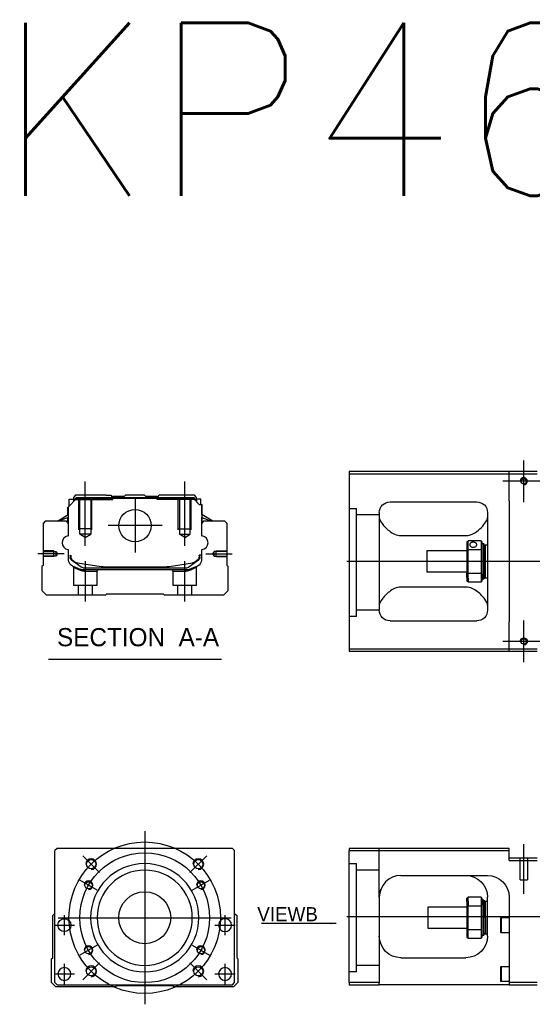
# Model space of a CAD drawing. Header units: millimetres. Extents: x -1108 to 3135, y -1596 to 860.
# Tile 600 of 649: x 651 to 888, y 73 to 528. Entities that reach past the tile are written whole.
import ezdxf
from ezdxf.lldxf.tags import DXFTag

# ---------------------------------------------------------------- set-up
doc = ezdxf.new("R2010")
doc.units = ezdxf.units.MM
doc.layers.get('0').update_dxf_attribs({"linetype": 'CONTINUOUS'})
doc.styles.add('CHN', font='txt')
doc.styles.add('DIM-7', font='SIMPLEX.shx', dxfattribs={"width": 0.7, "bigfont": 'chineset.shx'})
doc.styles.get("Standard").update_dxf_attribs({"font": 'txt.shx', "height": 0.5})
tags = doc.linetypes.add('DASHED', pattern=[25.72, 12.86, -12.86]).pattern_tags.tags
tags[6:7] = [DXFTag(74, 4), DXFTag(75, 0), DXFTag(340, '0'), DXFTag(46, 0.0), DXFTag(50, 0.0), DXFTag(44, 0.0), DXFTag(45, 0.0)]
tags[4:5] = [DXFTag(74, 4), DXFTag(75, 0), DXFTag(340, '0'), DXFTag(46, 0.0), DXFTag(50, 0.0), DXFTag(44, 0.0), DXFTag(45, 0.0)]
doc.dimstyles.new('CNS', dxfattribs={"dimtxt": 3.5, "dimasz": 2.5, "dimexe": 1, "dimexo": 1, "dimgap": 1, "dimtad": 1, "dimdsep": 46, "dimtxsty": 'DIM-7', "dimcen": 0.09, "dimclrd": 4, "dimclre": 4, "dimclrt": 1, "dimadec": 0, "dimazin": 0, "dimtfac": 1, "dimtmove": 0, "dimatfit": 3, "dimfxl": 0, "dimtvp": 0.971429, "dimtolj": 1, "dimarcsym": 0})

msp = doc.modelspace()

# ---------------------------------------------------------------- linework, layer by layer
at = {"ltscale": 0.2}
for p, q in [((884.06, 305.02), (884.06, 324.32)), ((681.42, 284.77), (681.42, 314.6)), ((727.42, 284.77), (727.42, 314.6)), ((893.71, 314.67), (874.41, 314.67)), ((704.42, 306.66), (704.42, 281.71)), ((716.89, 294.18), (691.94, 294.18)), ((671.7, 281.18), (659.55, 281.18)), ((681.47, 259.18), (681.47, 277.68)), ((727.36, 259.18), (727.36, 277.68)), ((737.14, 281.18), (749.28, 281.18)), ((884.06, 231.02), (884.06, 250.32)), ((893.71, 240.67), (874.41, 240.67)), ((884.06, 124.1), (884.06, 146.93)), ((688.03, 133.88), (680.25, 141.65)), ((729.75, 133.88), (737.53, 141.65)), ((688.03, 92.16), (680.25, 84.38)), ((729.75, 92.16), (737.53, 84.38))]:
    msp.add_line(p, q, dxfattribs=at)
at = {"linetype": 'Continuous'}
for p, q in [((877.31, 319.17), (803.31, 319.17)), ((803.31, 319.17), (803.31, 237.17)), ((877.31, 318.17), (877.31, 319.17)), ((890.31, 319.17), (877.31, 319.17)), ((803.31, 318.17), (877.31, 318.17)), ((877.31, 318.17), (890.31, 318.17)), ((877.31, 305.67), (877.31, 318.17)), ((673.54, 302.73), (677.44, 306.63)), ((673.94, 306.33), (675.94, 306.33)), ((673.94, 303.13), (673.94, 306.33)), ((676.94, 308.18), (675.94, 307.18)), ((675.94, 307.18), (675.94, 306.33)), ((675.94, 306.33), (675.94, 305.13)), ((676.44, 306.18), (675.94, 306.18)), ((676.44, 306.27), (677.3, 307.13)), ((676.44, 305.63), (676.44, 306.27)), ((676.67, 306.17), (676.44, 306.27)), ((676.67, 306.17), (677.4, 306.9)), ((676.67, 305.86), (676.67, 306.17)), ((691.12, 308.18), (676.94, 308.18)), ((677.3, 307.13), (731.53, 307.13)), ((677.4, 306.9), (677.3, 307.13)), ((677.4, 306.9), (731.44, 306.9)), ((731.4, 306.63), (677.44, 306.63)), ((691.12, 308.18), (693.22, 308.18)), ((693.22, 308.18), (693.77, 307.63)), ((693.77, 307.63), (694.12, 307.63)), ((699.42, 307.63), (694.12, 307.63)), ((694.12, 307.13), (694.12, 307.63)), ((699.42, 307.63), (699.97, 308.18)), ((708.87, 308.18), (699.97, 308.18)), ((709.42, 307.63), (708.87, 308.18)), ((714.72, 307.63), (709.42, 307.63)), ((714.72, 307.63), (715.07, 307.63)), ((714.72, 307.13), (714.72, 307.63)), ((715.07, 307.63), (715.62, 308.18)), ((715.07, 307.63), (715.62, 308.18)), ((717.72, 308.18), (715.62, 308.18)), ((715.62, 308.18), (715.62, 308.18)), ((731.9, 308.18), (717.72, 308.18)), ((734.1, 303.93), (731.4, 306.63)), ((731.44, 306.9), (731.53, 307.13)), ((732.17, 306.17), (731.44, 306.9)), ((732.4, 306.27), (731.53, 307.13)), ((732.9, 307.18), (731.9, 308.18)), ((732.17, 306.17), (732.4, 306.27)), ((732.17, 305.86), (732.17, 306.17)), ((732.4, 305.63), (732.4, 306.27)), ((732.9, 306.18), (732.4, 306.18)), ((732.9, 306.33), (732.9, 307.18)), ((734.9, 306.33), (732.9, 306.33)), ((732.9, 306.33), (732.9, 305.13)), ((734.9, 303.93), (734.9, 306.33)), ((734.9, 306.33), (734.9, 306.33)), ((822.31, 305.17), (862.31, 305.17)), ((877.31, 305.67), (877.31, 249.67)), ((673.44, 299.22), (673.44, 302.63)), ((673.54, 299.28), (673.54, 302.73)), ((673.59, 302.78), (673.59, 296.68)), ((734.1, 303.93), (735.25, 303.93)), ((735.25, 303.93), (735.25, 296.68)), ((735.25, 303.93), (735.3, 303.93)), ((735.3, 299.28), (735.3, 303.93)), ((735.3, 303.93), (735.4, 303.93)), ((735.4, 299.22), (735.4, 303.93)), ((662.92, 296.18), (661.92, 295.18)), ((672.74, 296.18), (662.92, 296.18)), ((668.53, 296.18), (673.59, 299.32)), ((673.59, 297.98), (669.08, 296.18)), ((673.74, 295.18), (672.74, 296.18)), ((673.44, 295.48), (673.44, 297.92)), ((673.54, 295.38), (673.54, 297.96)), ((736.1, 296.18), (735.1, 295.18)), ((740.31, 296.18), (735.25, 299.32)), ((735.25, 297.98), (739.76, 296.18)), ((735.3, 295.38), (735.3, 297.96)), ((740.31, 296.18), (735.4, 299.22)), ((735.4, 295.48), (735.4, 297.92)), ((745.92, 296.18), (736.1, 296.18)), ((746.92, 295.18), (745.92, 296.18)), ((817.31, 300.17), (817.31, 255.17)), ((867.31, 300.17), (867.31, 255.17)), ((661.92, 295.18), (661.92, 275.73)), ((673.74, 289.86), (673.74, 295.18)), ((735.1, 295.18), (735.1, 289.86)), ((746.92, 275.73), (746.92, 295.18)), ((827.31, 289.57), (857.31, 289.57)), ((857.81, 286.67), (857.81, 283.07)), ((864.31, 287.17), (858.31, 287.17)), ((858.31, 283.21), (858.31, 287.17)), ((864.31, 287.17), (864.31, 283.21)), ((864.81, 283.07), (864.81, 286.67)), ((673.74, 278.25), (673.74, 282.64)), ((735.1, 282.64), (735.1, 278.25)), ((839.31, 282.67), (857.81, 282.67)), ((839.31, 282.67), (839.31, 272.67)), ((857.81, 283.07), (857.81, 272.26)), ((858.31, 272.12), (858.31, 283.21)), ((858.31, 283.21), (864.31, 283.21)), ((864.31, 283.21), (864.31, 272.12)), ((864.81, 285.92), (865.51, 285.92)), ((864.81, 272.26), (864.81, 283.07)), ((865.51, 285.92), (865.81, 285.62)), ((865.51, 285.92), (865.51, 271.83)), ((865.81, 272.04), (865.81, 285.62)), ((865.81, 284.82), (866.31, 285.32)), ((866.31, 285.32), (867.31, 285.32)), ((866.31, 270.02), (866.31, 285.32)), ((674.44, 280.53), (674.44, 279.45)), ((674.74, 280.53), (674.74, 279.48)), ((675.12, 278.18), (675.05, 278.23)), ((679.54, 274.97), (675.12, 278.18)), ((733.71, 278.18), (729.29, 274.97)), ((733.78, 278.23), (733.71, 278.18)), ((735.1, 280.53), (734.1, 280.53)), ((734.1, 280.53), (734.1, 279.48)), ((734.4, 279.45), (734.4, 280.53)), ((661.92, 275.73), (661.42, 275.23)), ((661.42, 275.23), (661.42, 264.18)), ((677.81, 277.05), (688.72, 275.31)), ((680.42, 274.68), (728.41, 274.68)), ((727.91, 273.68), (680.93, 273.68)), ((690.37, 275.18), (718.47, 275.18)), ((720.12, 275.31), (731.03, 277.05)), ((733.24, 275.48), (729.81, 274.06)), ((747.42, 275.23), (746.92, 275.73)), ((747.42, 264.18), (747.42, 275.23)), ((857.81, 272.67), (839.31, 272.67)), ((857.81, 270.24), (857.81, 272.26)), ((857.81, 270.24), (857.81, 268.67)), ((864.31, 272.12), (858.31, 272.12)), ((858.31, 269.89), (858.31, 272.12)), ((858.31, 269.89), (858.31, 268.17)), ((864.31, 272.12), (864.31, 269.89)), ((864.31, 269.89), (864.31, 268.17)), ((864.81, 268.67), (864.81, 272.26)), ((865.51, 269.42), (864.81, 269.42)), ((865.51, 269.42), (865.51, 271.83)), ((865.81, 269.72), (865.51, 269.42)), ((865.81, 272.04), (865.81, 269.72)), ((865.81, 270.52), (866.31, 270.02)), ((866.31, 270.02), (867.31, 270.02)), ((661.42, 264.18), (663.42, 262.18)), ((745.42, 262.18), (747.42, 264.18)), ((857.31, 265.76), (827.31, 265.76)), ((858.31, 268.17), (864.31, 268.17)), ((663.42, 262.18), (690.92, 262.18)), ((690.92, 262.18), (691.42, 262.68)), ((691.42, 262.68), (717.42, 262.68)), ((717.42, 262.68), (717.92, 262.18)), ((717.92, 262.18), (745.42, 262.18)), ((822.31, 250.17), (862.31, 250.17)), ((877.31, 237.17), (877.31, 249.67)), ((803.31, 237.17), (803.31, 236.17)), ((877.31, 237.17), (803.31, 237.17)), ((877.31, 236.17), (877.31, 237.17)), ((890.31, 237.17), (877.31, 237.17)), ((803.31, 236.17), (877.31, 236.17)), ((877.31, 236.17), (890.31, 236.17)), ((668.39, 145.02), (667.39, 144.02)), ((667.39, 83.02), (667.39, 144.02)), ((736.89, 145.02), (668.39, 145.02)), ((749.39, 145.02), (736.89, 145.02)), ((750.39, 144.02), (749.39, 145.02)), ((750.39, 83.02), (750.39, 144.02)), ((803.31, 145.02), (803.31, 144.02)), ((877.31, 145.02), (803.31, 145.02)), ((803.31, 144.02), (877.31, 144.02)), ((803.31, 83.02), (803.31, 144.02)), ((877.31, 144.02), (877.31, 145.02)), ((877.31, 139.52), (877.31, 144.02)), ((890.31, 140.52), (877.31, 140.52)), ((877.31, 139.52), (890.31, 139.52)), ((827.31, 132.52), (867.31, 132.52)), ((817.31, 122.52), (817.31, 83.02)), ((857.81, 120.44), (857.81, 122.02)), ((857.81, 120.44), (857.81, 118.42)), ((857.81, 118.42), (857.81, 107.61)), ((864.31, 122.52), (858.31, 122.52)), ((858.31, 120.79), (858.31, 122.52)), ((858.31, 120.79), (858.31, 118.56)), ((858.31, 107.47), (858.31, 118.56)), ((858.31, 118.56), (864.31, 118.56)), ((864.31, 122.52), (864.31, 120.79)), ((864.31, 120.79), (864.31, 118.56)), ((864.31, 118.56), (864.31, 107.47)), ((864.81, 118.42), (864.81, 122.02)), ((864.81, 121.27), (865.51, 121.27)), ((864.81, 107.61), (864.81, 118.42)), ((865.51, 121.27), (865.81, 120.97)), ((865.51, 118.85), (865.51, 121.27)), ((865.51, 118.85), (865.51, 104.77)), ((865.81, 120.97), (865.81, 118.64)), ((865.81, 120.17), (866.31, 120.67)), ((865.81, 105.07), (865.81, 118.64)), ((866.31, 120.67), (867.31, 120.67)), ((866.31, 113.02), (866.31, 120.67)), ((867.31, 104.52), (867.31, 122.52)), ((877.31, 122.52), (877.31, 83.02)), ((666.39, 114.02), (667.39, 115.02)), ((666.39, 94.56), (666.39, 114.02)), ((750.39, 115.02), (751.39, 114.02)), ((751.39, 114.02), (751.39, 94.56)), ((839.81, 118.02), (857.81, 118.02)), ((839.81, 113.02), (839.81, 118.02)), ((839.81, 108.02), (839.81, 113.02)), ((866.31, 113.02), (866.31, 105.37)), ((873.31, 112.83), (873.56, 113.08)), ((873.31, 112.83), (873.31, 109.58)), ((873.31, 109.58), (873.31, 106.33)), ((873.56, 113.08), (877.31, 113.08)), ((873.56, 113.08), (873.56, 109.58)), ((873.56, 109.58), (873.56, 106.08)), ((857.81, 108.02), (839.81, 108.02)), ((857.81, 107.61), (857.81, 104.02)), ((858.31, 103.52), (858.31, 107.47)), ((864.31, 107.47), (858.31, 107.47)), ((864.31, 107.47), (864.31, 103.52)), ((864.81, 104.02), (864.81, 107.61)), ((865.51, 104.77), (864.81, 104.77)), ((865.81, 105.07), (865.51, 104.77)), ((866.31, 105.37), (865.81, 105.87)), ((867.31, 105.37), (866.31, 105.37)), ((873.56, 106.08), (873.31, 106.33)), ((877.31, 106.08), (873.56, 106.08)), ((858.31, 103.52), (864.31, 103.52)), ((665.89, 94.07), (666.39, 94.56)), ((665.89, 83.02), (665.89, 94.07)), ((751.39, 94.56), (751.89, 94.07)), ((751.89, 94.07), (751.89, 83.02)), ((827.31, 94.52), (857.31, 94.52)), ((873.31, 90.27), (873.56, 90.52)), ((873.31, 90.27), (873.31, 87.02)), ((873.31, 87.02), (873.31, 83.77)), ((873.56, 90.52), (877.31, 90.52)), ((873.56, 90.52), (873.56, 87.02)), ((873.56, 87.02), (873.56, 83.52)), ((667.89, 81.02), (665.89, 83.02)), ((667.39, 83.02), (668.39, 82.02)), ((668.39, 82.02), (749.39, 82.02)), ((749.39, 82.02), (750.39, 83.02)), ((751.89, 83.02), (749.89, 81.02)), ((803.31, 83.02), (803.31, 82.02)), ((817.31, 83.02), (803.31, 83.02)), ((803.31, 82.02), (817.31, 82.02)), ((817.31, 82.02), (817.31, 83.02)), ((877.31, 82.02), (817.31, 82.02)), ((873.56, 83.52), (873.31, 83.77)), ((877.31, 83.52), (873.56, 83.52)), ((877.31, 83.02), (877.31, 82.02)), ((890.31, 83.02), (877.31, 83.02)), ((877.31, 82.02), (890.31, 82.02)), ((695.39, 81.02), (667.89, 81.02)), ((695.89, 81.52), (695.39, 81.02)), ((721.89, 81.52), (695.89, 81.52)), ((722.39, 81.02), (721.89, 81.52)), ((749.89, 81.02), (722.39, 81.02))]:
    msp.add_line(p, q, dxfattribs=at)
at = {"linetype": 'DASHED'}
for p, q in [((676.44, 306.18), (694.12, 306.18)), ((693.77, 306.18), (693.77, 307.63)), ((694.12, 306.18), (694.12, 307.13)), ((714.72, 306.18), (714.72, 307.13)), ((732.4, 306.18), (714.72, 306.18)), ((715.07, 306.18), (715.07, 307.63)), ((732.9, 306.18), (732.9, 306.33)), ((734.9, 304.18), (734.9, 304.18)), ((735.46, 299.18), (735.46, 299.18)), ((675.92, 275.01), (675.92, 266.68)), ((680.97, 273.18), (686.92, 273.18)), ((686.92, 273.18), (687.42, 273.68)), ((686.92, 266.68), (686.92, 273.18)), ((721.36, 273.68), (721.86, 273.18)), ((721.86, 273.18), (721.86, 266.68)), ((721.86, 273.18), (727.86, 273.18)), ((732.86, 266.68), (732.86, 274.99)), ((675.92, 266.68), (681.42, 266.68)), ((678.12, 266.68), (678.12, 262.18)), ((681.42, 266.68), (686.92, 266.68)), ((684.72, 262.18), (684.72, 266.68)), ((721.86, 266.68), (732.86, 266.68)), ((724.06, 266.68), (724.06, 262.18)), ((730.66, 262.18), (730.66, 266.68)), ((806.81, 252.15), (803.31, 252.15)), ((882.41, 130.52), (882.41, 140.52)), ((885.71, 140.52), (885.71, 130.52)), ((882.41, 130.52), (885.71, 130.52)), ((806.81, 88.02), (803.31, 88.02))]:
    msp.add_line(p, q, dxfattribs=at)
at = {"linetype": 'DASHED', "ltscale": 0.1}
for p, q in [((678.42, 292.18), (678.42, 306.18)), ((678.92, 290.18), (678.92, 306.18)), ((683.92, 306.18), (683.92, 290.18)), ((684.42, 292.18), (684.42, 306.18)), ((724.42, 292.18), (724.42, 306.18)), ((724.92, 306.18), (724.92, 290.18)), ((729.92, 290.18), (729.92, 306.18)), ((730.42, 292.18), (730.42, 306.18)), ((684.42, 292.63), (678.42, 292.63)), ((724.42, 292.63), (730.42, 292.63)), ((683.92, 290.18), (678.92, 290.18)), ((681.42, 288.74), (678.92, 290.18)), ((681.42, 288.74), (683.92, 290.18)), ((724.92, 290.18), (729.92, 290.18)), ((727.42, 288.74), (724.92, 290.18)), ((727.42, 288.74), (729.92, 290.18)), ((666.92, 282.48), (661.92, 282.48)), ((661.92, 282.26), (667.91, 282.26)), ((666.92, 279.88), (666.92, 282.48)), ((667.91, 282.26), (668.56, 281.18)), ((667.91, 280.11), (667.91, 282.26)), ((740.92, 282.26), (740.28, 281.18)), ((746.92, 282.26), (740.92, 282.26)), ((740.92, 280.11), (740.92, 282.26)), ((741.92, 279.88), (741.92, 282.48)), ((741.92, 282.48), (746.92, 282.48)), ((667.91, 280.11), (661.92, 280.11)), ((666.92, 279.88), (661.92, 279.88)), ((668.56, 281.18), (667.91, 280.11)), ((740.28, 281.18), (740.92, 280.11)), ((740.92, 280.11), (746.92, 280.11)), ((741.92, 279.88), (746.92, 279.88))]:
    msp.add_line(p, q, dxfattribs=at)
at = {"linetype": 'DASHED', "ltscale": 0.3}
for p, q in [((803.31, 302.15), (806.81, 302.15)), ((806.81, 252.15), (806.81, 302.15)), ((817.31, 299.15), (806.81, 299.15)), ((817.31, 255.15), (806.81, 255.15)), ((817.31, 122.51), (817.31, 145.02)), ((803.31, 138.02), (806.81, 138.02)), ((806.81, 88.02), (806.81, 138.02)), ((817.31, 135.02), (806.81, 135.02)), ((817.31, 91.02), (806.81, 91.02))]:
    msp.add_line(p, q, dxfattribs=at)
for p, q in [((1244.31, 277.62), (802.31, 277.67)), ((664.4, 232.55), (744.45, 232.55)), ((802.31, 113.52), (1244.31, 113.52))]:
    msp.add_line(p, q)
at = {"ltscale": 0.3}
for p, q in [((708.89, 153.02), (708.89, 73.02)), ((668.89, 113.02), (748.89, 113.02))]:
    msp.add_line(p, q, dxfattribs=at)
at = {"ltscale": 0.1}
for p, q in [((686.94, 125.69), (678.88, 130.34)), ((730.85, 125.69), (738.9, 130.34)), ((671.78, 104.93), (671.78, 114.23)), ((746.01, 104.93), (746.01, 114.23)), ((667.13, 109.58), (676.43, 109.58)), ((741.36, 109.58), (750.66, 109.58)), ((686.94, 100.34), (678.88, 95.69)), ((730.85, 100.34), (738.9, 95.69)), ((671.78, 82.37), (671.78, 91.67)), ((746.01, 82.37), (746.01, 91.67)), ((667.13, 87.02), (676.43, 87.02)), ((741.36, 87.02), (750.66, 87.02))]:
    msp.add_line(p, q, dxfattribs=at)
for centre in [(884.06, 314.67), (884.06, 240.67)]:
    msp.add_circle(centre, 1.25)
at = {"linetype": 'Continuous'}
for centre, radius in [((704.42, 294.18), 7.47), ((684.14, 137.76), 2.1), ((733.64, 137.76), 2.1), ((682.91, 128.02), 1.65), ((734.87, 128.02), 1.65), ((708.89, 113.02), 12), ((671.78, 109.58), 3), ((682.91, 98.02), 1.65), ((734.87, 98.02), 1.65), ((684.14, 88.27), 2.1), ((733.64, 88.27), 2.1)]:
    msp.add_circle(centre, radius, dxfattribs=at)
at = {"ltscale": 0.3}
for radius in [35, 30]:
    msp.add_circle((708.89, 113.02), radius, dxfattribs=at)
at = {"linetype": 'Continuous', "extrusion": (0, 0, -1)}
for centre, radius in [((-708.89, 113.02), 25), ((-708.89, 113.02), 22), ((-746.01, 109.58), 3), ((-671.78, 87.02), 3), ((-746.01, 87.02), 3)]:
    msp.add_circle(centre, radius, dxfattribs=at)
at = {"linetype": 'Continuous'}
for centre, radius, start, end in [((884.06, 314.67), 1.65, 270, 180), ((673.24, 289.86), 0.5, 285.1919, 0), ((735.6, 289.86), 0.5, 180, 254.8081), ((673.24, 282.64), 0.5, 0, 74.8081), ((735.6, 282.64), 0.5, 105.1919, 180), ((678.44, 281), 4, 202.3316, 260.9414), ((730.4, 281), 4, 337.6678, 353.1681), ((730.4, 281), 3.77, 349.0413, 352.7469), ((690.37, 285.68), 10.5, 260.9414, 270), ((718.47, 285.68), 10.5, 270, 279.0586), ((728.41, 276.18), 1.5, 270, 306.0274), ((827.31, 122.52), 10, 90, 180)]:
    msp.add_arc(centre, radius, start, end, dxfattribs=at)
at = {"linetype": 'Continuous', "extrusion": (-6.12303e-17, 0, -1)}
for centre, radius, start, end in [((-822.31, 300.17), 5, 0, 90), ((-862.31, 300.17), 5, 90, 180), ((-822.31, 255.17), 5, 270, 0), ((-862.31, 255.17), 5, 180, 270), ((-884.06, 240.67), 1.65, 0, 270)]:
    msp.add_arc(centre, radius, start, end, dxfattribs=at)
for centre, radius, start, end in [((673.86, 286.25), 3.17, 98.9371, 261.0629), ((734.98, 286.25), 3.17, 278.9371, 81.0629), ((684.14, 137.76), 2.5, 270, 180), ((733.64, 137.76), 2.5, 270, 180), ((682.91, 128.02), 2, 270, 180), ((734.87, 128.02), 2, 270, 180), ((682.91, 98.02), 2, 270, 180), ((734.87, 98.02), 2, 270, 180), ((684.14, 88.27), 2.5, 270, 180), ((733.64, 88.27), 2.5, 270, 180)]:
    msp.add_arc(centre, radius, start, end)
at = {"linetype": 'Continuous', "extrusion": (0, 0, -1)}
for centre, radius, start, end in [((-676.74, 278.25), 3, 292.4327, 0), ((-675.94, 279.45), 1.5, 306.0274, 0), ((-678.44, 281), 4, 337.6678, 353.1681), ((-678.44, 281), 3.77, 349.0413, 352.7469), ((-730.4, 281), 4, 202.3316, 260.9414), ((-732.1, 278.25), 3, 180, 247.5673), ((-732.9, 279.45), 1.5, 180, 233.9726), ((-680.93, 278.68), 5, 270, 292.4327), ((-680.42, 276.18), 1.5, 270, 306.0274), ((-727.91, 278.68), 5, 247.5673, 270), ((-857.31, 122.52), 10, 90, 180), ((-867.31, 122.52), 10, 90, 180), ((-827.31, 104.52), 10, 270, 0), ((-857.31, 104.52), 10, 180, 270)]:
    msp.add_arc(centre, radius, start, end, dxfattribs=at)
at = {"linetype": 'Continuous'}
for points, degree in [([(673.59, 296.68), (673.59, 296.08)], 1), ([(673.59, 296.08), (673.59, 295.33)], 1), ([(735.25, 296.68), (735.25, 296.08)], 1), ([(735.25, 296.08), (735.25, 295.33)], 1), ([(817.31, 297.96), (817.31, 297.21), (817.78, 296.23), (818.55, 295.17)], 3), ([(857.81, 286.67), (857.97, 286.83), (858.14, 287), (858.31, 287.17)], 3), ([(864.31, 287.17), (864.47, 287), (864.64, 286.83), (864.81, 286.67)], 3), ([(858.31, 283.21), (858.14, 283.17), (857.97, 283.12), (857.81, 283.07)], 3), ([(864.31, 283.21), (864.47, 283.17), (864.64, 283.12), (864.81, 283.07)], 3), ([(858.31, 272.12), (858.14, 272.17), (857.97, 272.21), (857.81, 272.26)], 3), ([(858.31, 268.17), (858.14, 268.33), (857.97, 268.5), (857.81, 268.67)], 3), ([(864.31, 272.12), (864.47, 272.17), (864.64, 272.21), (864.81, 272.26)], 3), ([(864.81, 268.67), (864.64, 268.5), (864.47, 268.33), (864.31, 268.17)], 3), ([(818.55, 260.17), (817.78, 259.09), (817.31, 258.12), (817.31, 257.37)], 3), ([(867.31, 257.37), (867.31, 258.13), (866.84, 259.09), (866.06, 260.17)], 3), ([(822.31, 131.18), (822.28, 131.16), (822.25, 131.14), (822.22, 131.12)], 3), ([(858.31, 122.52), (858.14, 122.35), (857.97, 122.18), (857.81, 122.02)], 3), ([(858.31, 118.56), (858.14, 118.52), (857.97, 118.47), (857.81, 118.42)], 3), ([(864.31, 122.52), (864.47, 122.35), (864.64, 122.18), (864.81, 122.02)], 3), ([(864.81, 118.42), (864.64, 118.47), (864.47, 118.52), (864.31, 118.56)], 3), ([(858.31, 107.47), (858.14, 107.52), (857.97, 107.56), (857.81, 107.61)], 3), ([(864.81, 107.61), (864.64, 107.56), (864.47, 107.52), (864.31, 107.47)], 3), ([(857.81, 104.02), (857.97, 103.85), (858.14, 103.68), (858.31, 103.52)], 3), ([(864.81, 104.02), (864.64, 103.85), (864.47, 103.68), (864.31, 103.52)], 3)]:
    msp.add_open_spline(points, degree=degree, dxfattribs=at)
for points, knots in [([(857.31, 289.57), (858.83, 289.57), (860.24, 290.13), (862.65, 291.59), (863.64, 292.45), (866.2, 295.07), (867.31, 296.79), (867.31, 297.96)], [0, 0, 0, 0, 0.25, 0.25, 0.5, 0.5, 1, 1, 1, 1]), ([(818.55, 295.17), (819.38, 294.03), (820.51, 292.8), (823.39, 290.59), (825.24, 289.57), (827.31, 289.57)], [0, 0, 0, 0, 0.5, 0.5, 1, 1, 1, 1]), ([(862.36, 285.44), (862.36, 285.57), (862.33, 285.7), (862.21, 285.94), (862.11, 286.04), (861.89, 286.23), (861.75, 286.31), (861.43, 286.43), (861.26, 286.47), (860.9, 286.52), (860.71, 286.53), (860.34, 286.5), (860.16, 286.47), (859.83, 286.38), (859.68, 286.31), (859.42, 286.15), (859.31, 286.05), (859.14, 285.83), (859.09, 285.71), (859.06, 285.53), (859.06, 285.49), (859.06, 285.44)], [0, 0, 0, 0, 0.106605, 0.106605, 0.21316, 0.21316, 0.320465, 0.320465, 0.42832, 0.42832, 0.535356, 0.535356, 0.641477, 0.641477, 0.748016, 0.748016, 0.855648, 0.855648, 0.963354, 0.963354, 1, 1, 1, 1]), ([(859.06, 285.44), (859.06, 285.31), (859.09, 285.18), (859.21, 284.92), (859.3, 284.8), (859.53, 284.57), (859.67, 284.47), (859.98, 284.32), (860.16, 284.26), (860.52, 284.19), (860.71, 284.18), (861.07, 284.21), (861.25, 284.26), (861.58, 284.38), (861.74, 284.47), (862, 284.67), (862.11, 284.79), (862.27, 285.04), (862.32, 285.18), (862.35, 285.35), (862.36, 285.4), (862.36, 285.44)], [0, 0, 0, 0, 0.106605, 0.106605, 0.21316, 0.21316, 0.320465, 0.320465, 0.42832, 0.42832, 0.535356, 0.535356, 0.641477, 0.641477, 0.748016, 0.748016, 0.855648, 0.855648, 0.963354, 0.963354, 1, 1, 1, 1]), ([(827.31, 265.76), (825.24, 265.76), (823.39, 264.74), (820.52, 262.54), (819.38, 261.3), (818.55, 260.17)], [0, 0, 0, 0, 0.5, 0.5, 1, 1, 1, 1]), ([(866.06, 260.17), (865.24, 261.3), (864.11, 262.53), (861.22, 264.74), (859.37, 265.76), (857.31, 265.76)], [0, 0, 0, 0, 0.5, 0.5, 1, 1, 1, 1]), ([(817.87, 125.83), (817.78, 125.57), (817.65, 125.13), (817.55, 124.69), (817.51, 124.51)], [0, 0, 0, 0, 0.596588, 1, 1, 1, 1])]:
    msp.add_open_spline(points, degree=3, knots=knots, dxfattribs=at)
at = {"linetype": 'DASHED'}
for points, degree in [([(675.61, 275.47), (675.92, 275.01)], 1), ([(679.05, 273.6), (679.02, 274.06)], 1), ([(680.93, 273.68), (680.97, 273.18)], 1), ([(727.91, 273.68), (727.89, 273.52), (727.88, 273.35), (727.86, 273.18)], 3), ([(729.81, 274.06), (729.79, 273.6)], 1), ([(732.86, 274.99), (733.17, 275.45)], 1)]:
    msp.add_open_spline(points, degree=degree, dxfattribs=at)
for points, degree, knots in [([(675.61, 275.47), (675.61, 275.47), (676.53, 275.09), (677.46, 274.71), (679.02, 274.06)], 2, [0, 0, 0, 0.5, 0.5, 1, 1, 1]), ([(675.92, 275.01), (675.92, 275.01), (675.92, 275.01), (676.39, 274.8), (677.7, 274.2), (678.58, 273.81), (679.05, 273.6)], 3, [0, 0, 0, 0, 0.000815, 0.486557, 0.726811, 1, 1, 1, 1]), ([(679.05, 273.6), (679.35, 273.48), (679.95, 273.24), (680.64, 273.2), (680.97, 273.18)], 3, [0, 0, 0, 0, 0.515943, 1, 1, 1, 1]), ([(727.86, 273.18), (728.19, 273.2), (728.88, 273.24), (729.48, 273.48), (729.79, 273.6)], 3, [0, 0, 0, 0, 0.484584, 1, 1, 1, 1]), ([(729.79, 273.6), (730.1, 273.74), (730.71, 274.01), (731.46, 274.35), (732.46, 274.8), (732.86, 274.99), (732.86, 274.99)], 3, [0, 0, 0, 0, 0.185898, 0.357233, 0.514425, 1, 1, 1, 1])]:
    msp.add_open_spline(points, degree=degree, knots=knots, dxfattribs=at)

# ---------------------------------------------------------------- texts
at = {"insert": (640.09, 526.5), "char_height": 80, "attachment_point": 1}
msp.add_mtext('KP46-N-C02-D', dxfattribs=at)
at = {"style": 'CHN'}
for s, insert, char_height, attachment_point in [('SECTION  A-A ', (668.37, 242.58), 8.4, 4), ('VIEWB', (788.92, 111.4), 6.5, 9)]:
    msp.add_mtext(s, dxfattribs=dict(at, insert=insert, char_height=char_height, attachment_point=attachment_point))

# ---------------------------------------------------------------- leaders
msp.add_leader([(797.36, 110.4), (762.91, 110.4)], dimstyle='CNS', override={"dimtxt": 6.5, "dimtxsty": 'CHN'})

doc.saveas('drawing.dxf')
